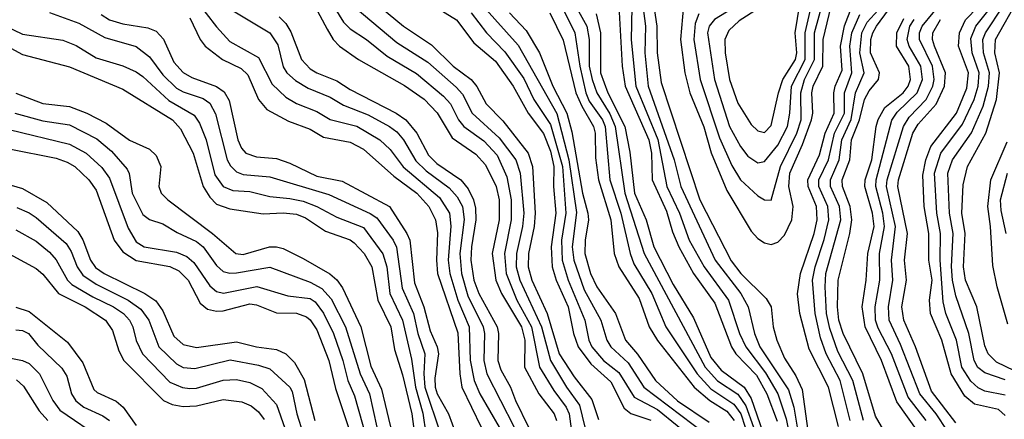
# Model space of a CAD drawing. Header units: inches. Extents: x 990535 to 1117859, y 769386 to 892122.
# Tile 702 of 1056: x 1051061 to 1054008, y 845254 to 846449. Entities that reach past the tile are written whole.
import ezdxf

# ---------------------------------------------------------------- set-up
doc = ezdxf.new("R2010")
doc.units = ezdxf.units.IN
doc.header["$MEASUREMENT"] = 0
doc.layers.add('B0854', color=7, linetype='Continuous')

msp = doc.modelspace()

# ---------------------------------------------------------------- linework, layer by layer
at = {"layer": 'B0854', "color": 5}
for points, elevation in [([(1054010, 845326.3), (1053950, 845337.4), (1053930, 845347.7), (1053907.8, 845367.8), (1053881, 845410), (1053864.4, 845490), (1053832.8, 845570), (1053824.6, 845604.6), (1053816.3, 845730), (1053817.3, 845810), (1053805.7, 845870), (1053798.6, 845990), (1053817.6, 846050), (1053883.2, 846136.8), (1053917.3, 846210), (1053929.6, 846250.4), (1053932.2, 846290), (1053911.2, 846350), (1053907.4, 846392.6), (1053922.6, 846430), (1053970.1, 846490), (1054004.2, 846595.8), (1054030, 846622.3)], 3760), ([(1052690, 846554.4), (1052758.2, 846430), (1052765.2, 846390), (1052765.7, 846310), (1052774, 846270), (1052788, 846230), (1052827.4, 846167.4), (1052843.5, 846130), (1052872.5, 845930), (1052929.9, 845749.9), (1053112.6, 845410), (1053150, 845368.4), (1053210, 845328.5), (1053234.4, 845294.4), (1053257.2, 845230)], 3860), ([(1054010, 845371.6), (1053950, 845392.7), (1053929, 845409), (1053917.8, 845430), (1053901.7, 845510), (1053862.7, 845622.7), (1053852.3, 845670), (1053849.6, 845710.4), (1053854.4, 845810), (1053843.5, 845870), (1053839.2, 845990), (1053853, 846030), (1053909.2, 846110.8), (1053944.8, 846190), (1053960.4, 846250), (1053963.2, 846290), (1053945.7, 846350), (1053943.9, 846390), (1053951.1, 846410), (1054004.4, 846490), (1054030, 846557.3)], 3740), ([(1052245.6, 846525.6), (1052368.4, 846448.4), (1052420.4, 846380.4), (1052484.9, 846324.9), (1052538.3, 846250), (1052583, 846170), (1052628.6, 846108.6), (1052650, 846056.2), (1052659.4, 846010), (1052658.9, 845950), (1052665.2, 845870), (1052651.5, 845770), (1052655, 845710), (1052666.6, 845670), (1052702.1, 845590), (1052718.4, 845510), (1052732.5, 845470), (1052770, 845419.2), (1052830, 845365.4), (1052870, 845286.6), (1052890, 845271.1), (1052950, 845251.5)], 3720), ([(1052920.6, 846530), (1052933.8, 846430), (1052932.5, 846350), (1052942.5, 846250), (1053019.5, 846030), (1053039.3, 845950), (1053142.2, 845730), (1053218.9, 845630), (1053241.7, 845590), (1053260, 845510), (1053276.3, 845470), (1053361.5, 845341.5), (1053378.2, 845290), (1053397.8, 845170)], 3960), ([(1053870, 845170), (1053803.6, 845270), (1053755.1, 845330), (1053697.4, 845477.4), (1053662.8, 845550), (1053661.6, 845590), (1053674.1, 845670), (1053670.7, 845730), (1053682.6, 845830), (1053655, 845950), (1053657.1, 845970), (1053705.7, 846130), (1053722.9, 846157.1), (1053774.1, 846210), (1053794.1, 846250), (1053798.3, 846270), (1053793, 846310), (1053753.7, 846390), (1053753.6, 846410), (1053762, 846430), (1053860.6, 846550)], 3840), ([(1051588.8, 846508.8), (1051650, 846427.4), (1051690, 846384.1), (1051775.8, 846335.8), (1051816.6, 846256.6), (1051857.7, 846217.7), (1051890, 846198.4), (1051950, 846174.9), (1051990.7, 846150.7), (1052070, 846130.6), (1052138.8, 846090), (1052170, 846060.5), (1052208.7, 846008.7), (1052317.3, 845917.3), (1052347.9, 845870), (1052351.4, 845831.4), (1052343.4, 845730), (1052348.6, 845690), (1052372.5, 845610), (1052406.3, 845530), (1052409.8, 845430.2), (1052420.9, 845370), (1052437.9, 845330), (1052496.1, 845230)], 3540), ([(1051996.6, 846496.6), (1052030, 846441.6), (1052050, 846421.5), (1052099.4, 846390), (1052160.5, 846340.5), (1052248.3, 846288.3), (1052330, 846220.8), (1052350, 846197.5), (1052374.3, 846150), (1052389.9, 846129.9), (1052450, 846087.2), (1052490, 846043.7), (1052519, 845979), (1052532.5, 845910), (1052532.4, 845850), (1052511.7, 845750), (1052517.2, 845690), (1052549.2, 845610), (1052593.2, 845530), (1052617.2, 845410), (1052659.5, 845339.5), (1052696.9, 845290), (1052705.8, 845270), (1052713.1, 845210)], 3640), ([(1052111.9, 846511.9), (1052210, 846430.1), (1052293.9, 846373.9), (1052358.8, 846310), (1052412.1, 846270), (1052429.3, 846249.3), (1052457.3, 846197.3), (1052506.9, 846146.9), (1052583.2, 846050), (1052596.1, 846010), (1052604.3, 845870), (1052600.5, 845830), (1052583.4, 845750), (1052583.1, 845710), (1052594, 845670), (1052640, 845570), (1052675.6, 845450), (1052720.8, 845380.8), (1052773, 845313), (1052793.2, 845253.2)], 3680), ([(1052678.9, 846498.9), (1052723, 846410), (1052737.6, 846310), (1052755.3, 846230), (1052765.8, 846205.8), (1052805.5, 846150), (1052813.8, 846130), (1052827.5, 845970), (1052859.9, 845870), (1052887.8, 845750), (1052899.1, 845719.1), (1052952.8, 845630), (1052995.2, 845530), (1053088.6, 845390), (1053130, 845345), (1053198.5, 845298.5), (1053219.2, 845270), (1053232.5, 845230)], 3840), ([(1052955.5, 846510), (1052968.3, 846430), (1052968.8, 846350), (1052980.9, 846260.9), (1053096.6, 845910), (1053190, 845727.9), (1053219.3, 845690), (1053294.8, 845614.8), (1053310.1, 845590), (1053316, 845530), (1053326.7, 845490), (1053350, 845437), (1053383.8, 845383.8), (1053403.1, 845343.1), (1053423.6, 845190)], 3980), ([(1053093.7, 846466.3), (1053082.7, 846437.3), (1053078.9, 846390), (1053097.7, 846270), (1053155.3, 846095.3), (1053192.6, 846012.6), (1053218.2, 845970), (1053270, 845922.5), (1053290, 845910.2), (1053310, 845909.1), (1053338, 846010), (1053387.1, 846110), (1053400, 846150), (1053399.4, 846230), (1053409.8, 846270), (1053439.4, 846330), (1053440.2, 846410), (1053467.3, 846512.7)], 4040), ([(1053676.1, 845170), (1053622.6, 845262.6), (1053584.5, 845390), (1053525.1, 845510), (1053513.1, 845550), (1053508.4, 845590), (1053510.2, 845670), (1053545.7, 845810), (1053551.8, 845850), (1053547, 845890), (1053523.3, 845950), (1053522.6, 845970), (1053545.7, 846030), (1053550.9, 846090), (1053574.7, 846150), (1053589.7, 846210.3), (1053603.7, 846236.3), (1053631.2, 846270), (1053634.2, 846290), (1053607.5, 846350), (1053608.7, 846390), (1053614.8, 846410), (1053625.1, 846430), (1053686.7, 846513.3)], 3920), ([(1054038.7, 845398.7), (1053984.9, 845424.9), (1053959.2, 845450), (1053950, 845473.3), (1053925.9, 845590), (1053891.3, 845670), (1053885.9, 845710), (1053891.1, 845810), (1053880.7, 845870), (1053884.4, 845955.6), (1053897.4, 846010), (1053953, 846110), (1053984.8, 846210), (1053993, 846290), (1053979.3, 846350), (1053981, 846390), (1054050, 846512.6)], 3720), ([(1051150, 846470.4), (1051238.6, 846438.6), (1051315.6, 846395.6), (1051410, 846368.6), (1051450, 846338), (1051490, 846283.9), (1051530, 846244.8), (1051550, 846233.1), (1051610, 846213.2), (1051630, 846199.7), (1051647.3, 846167.3), (1051681.9, 846030), (1051691.7, 846011.7), (1051710, 845994.4), (1051730, 845986.3), (1051810, 845978.7), (1051986, 845926), (1052109.7, 845869.7), (1052130, 845856.4), (1052179.1, 845790), (1052188.9, 845768.9), (1052206.2, 845646.2), (1052239.8, 845570), (1052252.5, 845510), (1052273.5, 845450), (1052270.7, 845389.3), (1052273.9, 845350), (1052320.9, 845210)], 3460), ([(1051304.7, 846464.7), (1051330, 846448.9), (1051370, 846436.4), (1051444.9, 846424.9), (1051470, 846414.6), (1051491.4, 846391.4), (1051522.1, 846322.1), (1051550, 846291.3), (1051576.1, 846276.1), (1051650, 846249), (1051673.5, 846233.5), (1051687.8, 846207.8), (1051714, 846090), (1051724.8, 846064.8), (1051738.1, 846050), (1051770, 846038.6), (1051830, 846033.6), (1051870, 846020.4), (1051950, 845981.3), (1052026.4, 845966.4), (1052168, 845890), (1052220.1, 845810), (1052229.1, 845789.1), (1052242.3, 845662.3), (1052270.8, 845590), (1052290, 845518.4), (1052310.8, 845470), (1052314.2, 845450), (1052303.3, 845376.7), (1052304.1, 845350), (1052310.2, 845330), (1052344, 845270), (1052388.1, 845150)], 3480), ([(1051684.9, 846484.9), (1051810, 846410.1), (1051834.1, 846374.1), (1051850, 846307.7), (1051861, 846290), (1051886.9, 846266.9), (1051924.1, 846244.1), (1051990, 846217.8), (1052030, 846193.3), (1052104.3, 846164.3), (1052167.8, 846130), (1052190, 846113.2), (1052209.3, 846089.3), (1052246.6, 846026.6), (1052277.3, 845997.3), (1052346.2, 845946.2), (1052370, 845918.8), (1052386.3, 845890), (1052391.1, 845851.1), (1052378.8, 845750), (1052383.3, 845690), (1052402.8, 845622.8), (1052448.7, 845530), (1052452.4, 845510), (1052450.7, 845430), (1052459.4, 845390), (1052541, 845230)], 3560), ([(1051944.2, 846490), (1051981.3, 846421.2), (1051999.7, 846390), (1052017.8, 846370), (1052075, 846330), (1052212.6, 846252.6), (1052271.5, 846211.5), (1052310.8, 846170.8), (1052355.6, 846095.6), (1052426.4, 846046.4), (1052455.2, 846015.2), (1052487, 845950), (1052496.1, 845910), (1052496.4, 845850), (1052475.6, 845750), (1052486.5, 845670), (1052503.5, 845630), (1052562.7, 845530), (1052572.6, 845490), (1052571.9, 845410), (1052615.2, 845330), (1052661.1, 845270), (1052667.5, 845250)], 3620), ([(1052065.4, 846485.4), (1052190, 846380.7), (1052282.3, 846322.3), (1052367, 846247), (1052385.9, 846225.9), (1052414.9, 846170), (1052496.2, 846096.2), (1052545.8, 846030), (1052559.1, 845990), (1052569.7, 845870), (1052565.6, 845830), (1052547.9, 845750), (1052546.9, 845710), (1052558.1, 845670), (1052622.6, 845530), (1052650, 845430), (1052697.8, 845350), (1052736.4, 845296.4), (1052752.8, 845230)], 3660), ([(1052412.5, 846470), (1052458.1, 846410), (1052513.4, 846353.4), (1052570, 846273.2), (1052599.8, 846210), (1052650, 846135.3), (1052685.4, 846010), (1052695.4, 845870), (1052682.2, 845790), (1052684.6, 845730), (1052702.3, 845670), (1052752, 845550), (1052764.5, 845490), (1052773.5, 845470), (1052807.9, 845430), (1052854.1, 845394.1), (1052899.8, 845319.8), (1052970, 845283.2), (1053087.4, 845187.4)], 3740), ([(1052447.9, 846490), (1052552.9, 846372.9), (1052668.7, 846168.7), (1052704.8, 846030), (1052728, 845872), (1052714.6, 845770), (1052719.1, 845730), (1052750, 845640.7), (1052800.6, 845550), (1052818.3, 845490), (1052830.1, 845470), (1052882.4, 845422.4), (1052929.3, 845349.3), (1053113.5, 845210)], 3760), ([(1052527.2, 846470), (1052577.2, 846417.2), (1052617.2, 846350), (1052657, 846250), (1052698.4, 846170), (1052713.3, 846113.3), (1052745.2, 845930), (1052761.4, 845870), (1052763.3, 845850), (1052753.7, 845790), (1052752.4, 845750), (1052769.7, 845690.3), (1052788.7, 845650), (1052844.4, 845570), (1052874.6, 845490), (1052910, 845448.6), (1052964.3, 845370), (1053030, 845309.3), (1053124.6, 845244.6)], 3780), ([(1052647.4, 846470), (1052688.1, 846388.1), (1052725.7, 846230), (1052743.2, 846190), (1052778.7, 846130), (1052783.7, 846110), (1052784.5, 846035.5), (1052793.7, 845970), (1052830.6, 845850), (1052839.8, 845750), (1052854, 845710), (1052915.5, 845615.5), (1052945.5, 845530), (1052970, 845489.7), (1053079.8, 845350), (1053126.2, 845310), (1053177.5, 845277.5), (1053199.1, 845250)], 3820), ([(1052786.4, 846466.4), (1052798.9, 846410), (1052799.3, 846290), (1052821.2, 846230), (1052872.4, 846130), (1052887.2, 846052.8), (1052901.5, 845930), (1052936.1, 845850), (1052959.1, 845770), (1053017, 845657), (1053077.5, 845557.5), (1053130, 845438.9), (1053160.8, 845400.8), (1053229.4, 845349.4), (1053250, 845315.8), (1053285.3, 845214.7)], 3880), ([(1052853.8, 846490), (1052864.2, 846310), (1052872.7, 846250), (1052944.2, 846090), (1052951.9, 846050), (1052953.7, 845970), (1052996.7, 845876.7), (1053014.8, 845814.8), (1053034, 845770), (1053077.5, 845690), (1053141.3, 845601.3), (1053191.1, 845470), (1053204.6, 845450), (1053265.8, 845385.8), (1053297.2, 845330), (1053327.7, 845247.7)], 3920), ([(1052893.2, 846486.8), (1052891.2, 846388.8), (1052904.8, 846250), (1052970.9, 846090.9), (1052998, 845950), (1053035.9, 845870), (1053065, 845790), (1053109.6, 845710), (1053182.1, 845610), (1053215.3, 845510), (1053234.1, 845470), (1053292.9, 845392.9), (1053329.9, 845330), (1053355.1, 845255.1), (1053378, 845138)], 3940), ([(1053047.9, 846492.1), (1053038.6, 846390), (1053052.1, 846290), (1053066.5, 846230), (1053108.4, 846128.4), (1053130.4, 846050.4), (1053177.7, 845937.7), (1053250, 845816.8), (1053270, 845794.3), (1053290, 845781.2), (1053310, 845776.9), (1053330, 845783.6), (1053350, 845804.1), (1053371.7, 845850), (1053375.7, 845890), (1053362.8, 845950), (1053365.7, 845990), (1053404.3, 846075.7), (1053431, 846150), (1053434.9, 846170), (1053432.1, 846230), (1053435.5, 846250), (1053464.8, 846310), (1053465.5, 846390), (1053490.1, 846489.9)], 4020), ([(1053512.1, 845232.1), (1053481.9, 845350), (1053423.9, 845463.9), (1053396, 845570), (1053388.6, 845628.6), (1053397.6, 845690), (1053438.9, 845810), (1053447.9, 845850), (1053445.5, 845890), (1053421.2, 845950), (1053420.1, 845970), (1053455.1, 846044.9), (1053471.6, 846110), (1053499.1, 846170), (1053497.6, 846230), (1053501.4, 846250), (1053522.3, 846297.7), (1053517.7, 846370), (1053530, 846430.7), (1053552, 846488)], 3980), ([(1053546.9, 845250), (1053516.2, 845370), (1053475, 845450), (1053457.6, 845497.6), (1053441.6, 845570), (1053434.1, 845670), (1053441.4, 845710), (1053468.7, 845791.3), (1053482.9, 845850), (1053480, 845890), (1053452.9, 845950), (1053452.7, 845970), (1053481.8, 846030), (1053500, 846110), (1053529.8, 846170), (1053529.8, 846230), (1053551.7, 846290), (1053545.5, 846370), (1053551.9, 846410), (1053575.4, 846464.6)], 3960), ([(1053586.7, 845250), (1053554.2, 845370), (1053510, 845456), (1053485.2, 845525.2), (1053476.2, 845570), (1053471.3, 845650), (1053474, 845690), (1053518.2, 845850), (1053514.8, 845890), (1053487.4, 845950), (1053487.3, 845970), (1053513.6, 846030), (1053521.7, 846090), (1053549.9, 846150.1), (1053562.8, 846230), (1053588.2, 846290), (1053575.7, 846350), (1053581.8, 846410), (1053597.8, 846442.2), (1053641.8, 846490)], 3940), ([(1054010, 845264.7), (1053990, 845283), (1053918.5, 845298.5), (1053890, 845323.2), (1053848.4, 845390), (1053821.1, 845490), (1053786.7, 845570), (1053784.1, 845610), (1053792, 845670), (1053782.4, 845730), (1053782.2, 845810), (1053767.8, 845890), (1053763.8, 845983.8), (1053773.4, 846030), (1053788.3, 846070), (1053864.8, 846170), (1053895.3, 846244.7), (1053900.7, 846290), (1053871.2, 846370), (1053873.6, 846410), (1053891.5, 846448.5), (1053930, 846487.7)], 3780), ([(1050990, 846443.4), (1051070, 846406.2), (1051190, 846388.2), (1051230, 846371.9), (1051290, 846335.4), (1051370, 846311.3), (1051410, 846292.7), (1051430, 846279.7), (1051507.6, 846207.6), (1051583.3, 846163.3), (1051599.7, 846139.7), (1051619, 846090), (1051645.5, 845985.5), (1051670, 845949.7), (1051698.6, 845938.6), (1051750, 845934.8), (1051810, 845920.3), (1051870, 845914.6), (1051910, 845905.8), (1051950.7, 845890.7), (1052010, 845858.3), (1052090, 845827.2), (1052148.3, 845748.3), (1052159.9, 845710), (1052169, 845630), (1052207.1, 845550), (1052233.8, 845433.8), (1052245.7, 845350), (1052267.7, 845272.3), (1052276.3, 845210)], 3440), ([(1051570, 846455.2), (1051601.2, 846390), (1051615.8, 846370), (1051668.5, 846330), (1051723.5, 846303.5), (1051744.2, 846284.2), (1051775.4, 846210), (1051800.3, 846180.3), (1051865.7, 846145.7), (1051930, 846121.5), (1051970, 846097.7), (1052050, 846082.4), (1052090, 846061.6), (1052181, 845981), (1052250.1, 845930), (1052285.3, 845890), (1052305.5, 845850), (1052311.2, 845811.2), (1052308.3, 845730), (1052311.7, 845690), (1052372, 845512), (1052378, 845390), (1052384.6, 845350), (1052471.2, 845170)], 3520), ([(1051837.7, 846457.7), (1051857.5, 846437.5), (1051872.7, 846412.7), (1051904.2, 846330), (1051930, 846302.5), (1051950, 846289.8), (1052010, 846266.2), (1052050, 846240.1), (1052187.4, 846170), (1052216.6, 846150), (1052249.8, 846110), (1052284.2, 846044.2), (1052310, 846019.2), (1052381.8, 845970), (1052403.2, 845943.2), (1052419.5, 845910), (1052425.7, 845885.7), (1052426.7, 845850), (1052413.4, 845770), (1052411.6, 845730), (1052420, 845670), (1052434.9, 845630), (1052490.6, 845530), (1052494.1, 845510), (1052492.2, 845430), (1052501.4, 845401.4), (1052530, 845350.1), (1052544.6, 845310), (1052584, 845230)], 3580), ([(1053750, 845216.1), (1053685.8, 845305.8), (1053640.2, 845430), (1053591.2, 845530), (1053582.6, 845590), (1053594.5, 845670), (1053599.3, 845750), (1053618, 845830), (1053613.1, 845870), (1053590.8, 845950), (1053591.5, 845970), (1053610.9, 846030), (1053624.6, 846130), (1053630, 846150.1), (1053650, 846186.3), (1053704.8, 846230), (1053720.2, 846250), (1053726.9, 846270), (1053722.1, 846310), (1053685.2, 846370), (1053686.3, 846410), (1053706.8, 846453.2)], 3880), ([(1053773.7, 845250), (1053720.2, 845320.2), (1053670, 845450), (1053630, 845526.6), (1053622.3, 845550), (1053621.6, 845590), (1053635.6, 845670), (1053634.7, 845750), (1053649.5, 845830), (1053644.3, 845870), (1053623, 845950), (1053624.6, 845970), (1053671.2, 846148.8), (1053687.1, 846172.9), (1053747.1, 846230), (1053763.5, 846270), (1053758.5, 846310), (1053723.2, 846370), (1053717.6, 846390), (1053725, 846430), (1053738.3, 846450)], 3860), ([(1053862.6, 845242.6), (1053790, 845338.2), (1053741.7, 845470), (1053706.8, 845550), (1053701.4, 845590), (1053714.8, 845670), (1053709.4, 845730), (1053718.1, 845810), (1053688.9, 845950), (1053690.9, 845970), (1053734.4, 846110), (1053750, 846136.5), (1053803.8, 846196.2), (1053828.9, 846250), (1053831.9, 846290), (1053799, 846370), (1053793, 846390), (1053794.4, 846410), (1053817.2, 846450)], 3820), ([(1050990, 846387.5), (1051070, 846345.3), (1051210, 846308.1), (1051370, 846240.9), (1051518.9, 846150), (1051542.4, 846122.4), (1051580.3, 846050), (1051610, 845950), (1051630, 845917.8), (1051650, 845897.6), (1051690, 845883.1), (1051790, 845868.4), (1051850, 845871.4), (1051890, 845867.5), (1051916.2, 845856.2), (1051976, 845816), (1052050, 845790.1), (1052061.8, 845781.8), (1052092.5, 845750), (1052115.4, 845710), (1052133.2, 845610), (1052171.5, 845530), (1052182.7, 845462.7), (1052206.7, 845386.7), (1052234.6, 845270), (1052245.9, 845185.9)], 3420), ([(1051050, 846229.7), (1051130, 846198.1), (1051210, 846189), (1051262.4, 846170), (1051319.6, 846139.6), (1051390, 846088.5), (1051450, 846062), (1051470, 846043.1), (1051483.4, 846010), (1051477.3, 845950), (1051484.6, 845930), (1051504.6, 845910), (1051637.7, 845810), (1051707.7, 845750), (1051730, 845746.2), (1051808.6, 845770), (1051830, 845769.8), (1051850, 845764.4), (1051910, 845734.5), (1051989, 845689), (1052010.6, 845670.6), (1052027.4, 845647.4), (1052081.8, 845530), (1052112.5, 845412.5), (1052144, 845344), (1052176.3, 845210)], 3380), ([(1051047.1, 846170), (1051130, 846146.8), (1051210, 846134.3), (1051292.5, 846092.5), (1051335.6, 846055.6), (1051382.4, 846002.4), (1051388.6, 845988.6), (1051397.6, 845930), (1051430, 845866.6), (1051450, 845851), (1051490, 845838.3), (1051532.1, 845812.1), (1051590, 845785.8), (1051610, 845769.7), (1051650, 845713.3), (1051670, 845696.1), (1051690, 845690.7), (1051710, 845691.7), (1051810, 845709.1), (1051930, 845663.7), (1051964.9, 845644.9), (1051993.7, 845613.7), (1052036.4, 845530), (1052079.8, 845390), (1052107.9, 845330), (1052152.3, 845130)], 3360), ([(1051030, 846120.7), (1051210, 846076.6), (1051259.9, 846050), (1051307, 846007), (1051330, 845975.1), (1051385.9, 845825.9), (1051410, 845784.9), (1051433.8, 845770), (1051530, 845753.9), (1051561, 845741), (1051582.7, 845722.7), (1051630, 845652.6), (1051650, 845636), (1051671.4, 845631.4), (1051770.8, 845650.8), (1051863.2, 845623.2), (1051930, 845614.8), (1051945.1, 845605.1), (1051970.8, 845570.8), (1052000.4, 845510), (1052028.4, 845430), (1052043.6, 845370), (1052063.5, 845323.5), (1052134.7, 845070)], 3340), ([(1054018.1, 845538.1), (1053986.1, 845650), (1053973.4, 845713.4), (1053966.9, 845830), (1053958.9, 845890), (1053967.3, 845970), (1054016.6, 846083.4)], 3680), ([(1051030, 846062.8), (1051170, 846034.7), (1051203.4, 846023.4), (1051226, 846010), (1051268.2, 845970), (1051290, 845939.2), (1051344.2, 845790), (1051370, 845754.4), (1051410, 845729.2), (1051510, 845710.6), (1051537.7, 845697.7), (1051565.2, 845670), (1051601.3, 845601.3), (1051623.1, 845583.1), (1051650, 845576.9), (1051670, 845578.4), (1051750, 845598.6), (1051770, 845596.2), (1051830, 845571.8), (1051890, 845571.3), (1051919.9, 845559.9), (1051930.9, 845550.9), (1051950, 845521.3), (1051986.5, 845430), (1052006.1, 845346.1), (1052084.7, 845110)], 3320), ([(1050970, 845973.3), (1051070, 845943.8), (1051142.5, 845902.5), (1051235.5, 845815.5), (1051250.4, 845790.4), (1051273.1, 845730), (1051288.2, 845708.2), (1051314.4, 845690), (1051436, 845630), (1051468.5, 845608.5), (1051490, 845578.3), (1051522.6, 845502.6), (1051550, 845477.7), (1051590, 845468.8), (1051710, 845485.8), (1051770, 845470.3), (1051830, 845462.9), (1051857.9, 845450), (1051883.1, 845423.1), (1051912.5, 845372.5), (1051944.6, 845250)], 3280), ([(1054013.5, 845810), (1053998.4, 845878.4), (1053996.1, 845910), (1054017.7, 845990)], 3660), ([(1051052.9, 845887.1), (1051090, 845871.4), (1051110, 845857.6), (1051199.9, 845779.9), (1051215.6, 845755.6), (1051233.3, 845710), (1051250, 845685.3), (1051290, 845658), (1051385.8, 845610), (1051423.5, 845583.5), (1051447.4, 845550), (1051477.5, 845470), (1051530, 845419.3), (1051550, 845408.4), (1051585.5, 845405.5), (1051691.1, 845431.1), (1051776, 845416), (1051810, 845405.1), (1051869.7, 845350), (1051877.1, 845337.1), (1051890.3, 845270), (1051909.8, 845210)], 3260), ([(1051050, 845820.1), (1051110, 845786.1), (1051150, 845753.5), (1051170, 845731), (1051204.6, 845670), (1051217.4, 845657.4), (1051280.1, 845620.1), (1051342.4, 845590), (1051371.5, 845570), (1051390.1, 845550), (1051399.8, 845530), (1051409.4, 845489.4), (1051428.4, 845450), (1051510, 845364.9), (1051548.5, 845348.5), (1051570, 845346), (1051590, 845347.2), (1051670, 845370.7), (1051710, 845372.5), (1051750, 845363.8), (1051785.4, 845345.4), (1051830, 845297.8), (1051873.3, 845173.3)], 3240), ([(1050970, 845780.3), (1051110, 845704.7), (1051130, 845687.9), (1051177.8, 845630), (1051257.3, 845590), (1051318.4, 845550), (1051339.1, 845519.1), (1051358.1, 845458.1), (1051373, 845430), (1051491.9, 845310), (1051517.9, 845297.9), (1051550, 845292.4), (1051590, 845294.3), (1051670, 845313), (1051725.6, 845305.6), (1051754.3, 845294.3), (1051776.2, 845276.2), (1051793.3, 845253.3)], 3220), ([(1051050, 845589), (1051090, 845575.8), (1051204.3, 845484.3), (1051250, 845422.9), (1051282.8, 845342.8), (1051293.5, 845333.5), (1051350, 845308.3), (1051370.4, 845290), (1051410, 845234.6)], 3180), ([(1051050, 845521), (1051070, 845519.1), (1051087.2, 845510), (1051115.4, 845475.4), (1051187.1, 845407.1), (1051202.6, 845382.6), (1051216.7, 845330), (1051229.1, 845309.1), (1051253.4, 845290), (1051310, 845264.5), (1051330, 845250.1)], 3160), ([(1050967.7, 845450), (1051070, 845429.5), (1051090, 845420.9), (1051120.6, 845390), (1051160.7, 845310), (1051180.8, 845280.8), (1051310, 845193.2)], 3140), ([(1051051.8, 845371.8), (1051073, 845353), (1051119.2, 845279.2), (1051145.5, 845250)], 3120)]:
    msp.add_lwpolyline(points, dxfattribs=dict(at, elevation=elevation))
for points, elevation in [([(1053430, 846595.7), (1053390, 846591.4), (1053310, 846554.2), (1053140.9, 846450), (1053124.6, 846430), (1053119.4, 846410), (1053140.6, 846270), (1053185.4, 846130), (1053218.1, 846070), (1053240.5, 846040.5), (1053270, 846021), (1053290, 846024.5), (1053330, 846073.9), (1053359.3, 846130), (1053366.1, 846170), (1053370.6, 846250), (1053411.6, 846330), (1053411.7, 846410), (1053448.9, 846570), (1053445.5, 846585.5)], 4060), ([(1053371.6, 846531.6), (1053330, 846520.6), (1053214.1, 846445.9), (1053183.1, 846416.9), (1053171.6, 846390), (1053172.7, 846350), (1053185.4, 846270), (1053210, 846199.4), (1053250, 846136.1), (1053270, 846116.6), (1053290, 846111.5), (1053310, 846132.2), (1053331.8, 846230), (1053345.4, 846270), (1053383, 846330), (1053386.6, 846350), (1053382.3, 846410), (1053395.8, 846495.8), (1053390, 846523.4)], 4080)]:
    msp.add_lwpolyline(points, close=True, dxfattribs=dict(at, elevation=elevation))

doc.saveas('drawing.dxf')
